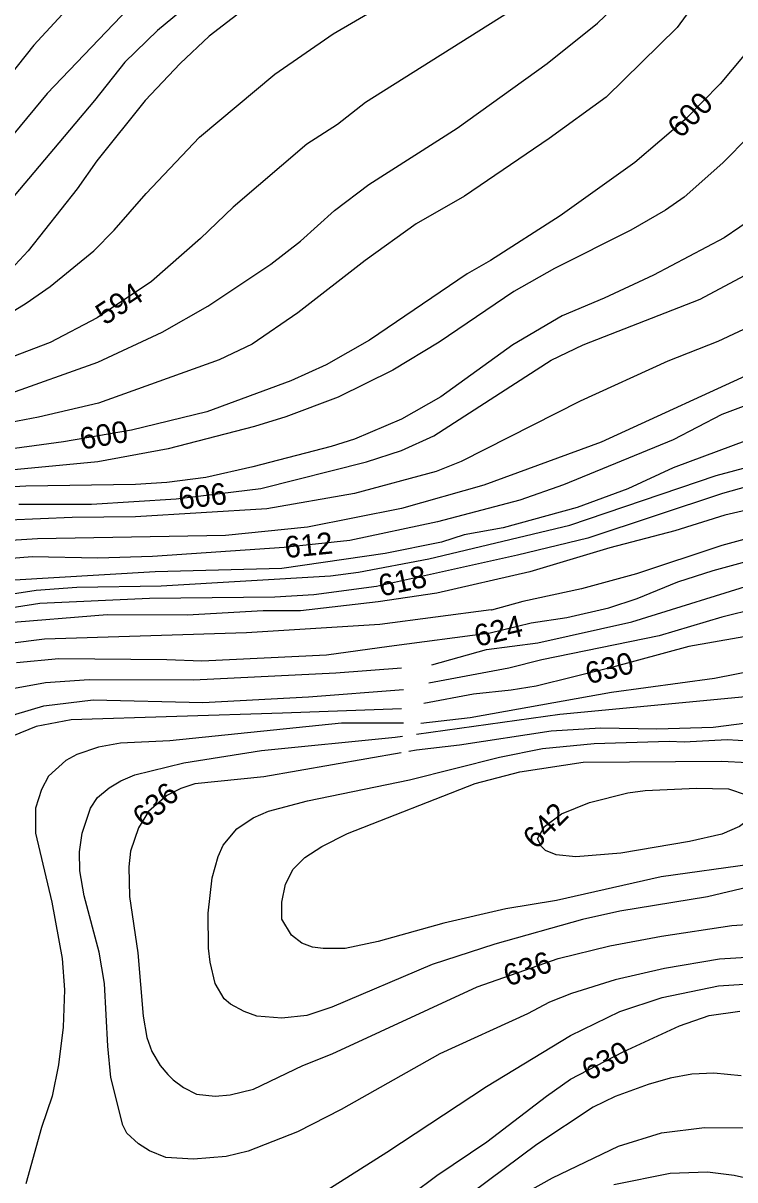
# Model space of a CAD drawing. Extents: x -709418 to -703832, y -1161719 to -1157826.
# Drawn here: x -708719.1 to -708456.1, y -1160771.9 to -1160344.3 of the extents above; entities that cross this region are included whole.
import ezdxf

# ---------------------------------------------------------------- set-up
doc = ezdxf.new("R2010")
doc.units = 0
for name, color, linetype in [('120_vrstevnice hlavní', 7, 'Continuous'), ('121_vrstevnice hlavní_popis', 7, 'Continuous'), ('122_vrstevnice základní', 7, 'Continuous')]:
    doc.layers.add(name, color=color, linetype=linetype)

msp = doc.modelspace()

# ---------------------------------------------------------------- linework, layer by layer
at = {"layer": '120_vrstevnice hlavní'}
for points in [[(-708633.37, -1160336.1), (-708650.44, -1160349.12), (-708661.14, -1160359.24), (-708674.01, -1160372.98), (-708691.95, -1160395.26), (-708699.18, -1160405.53), (-708717.26, -1160428.53), (-708726.95, -1160438.8)], [(-708452.71, -1160356.2), (-708461.53, -1160366.76), (-708474.55, -1160380.07), (-708493.06, -1160395.84), (-708520.69, -1160415.51), (-708546.44, -1160432.14), (-708554.97, -1160437.06), (-708591.13, -1160461.51), (-708607.19, -1160470.62), (-708620.21, -1160476.55), (-708651.31, -1160487.98), (-708679.08, -1160494.77), (-708704.24, -1160499.11), (-708730.57, -1160502.73)], [(-708173.69, -1160466.71), (-708204.79, -1160504.61), (-708230.97, -1160533.83), (-708245.87, -1160546.41), (-708260.48, -1160555.52), (-708287.96, -1160565.79), (-708305.32, -1160569.27), (-708312.26, -1160569.99), (-708319.2, -1160569.99), (-708343.5, -1160567.82), (-708360.86, -1160565.65), (-708383.13, -1160564.35), (-708408.45, -1160565.65), (-708436.65, -1160568.4), (-708473.09, -1160574.82), (-708501.74, -1160582.57), (-708529.52, -1160589.37), (-708538.77, -1160590.96), (-708552.66, -1160592.41), (-708571.08, -1160595.89)], [(-708444.75, -1160471.34), (-708505.5, -1160499.26), (-708548.9, -1160515.17), (-708579.27, -1160523.7), (-708613.99, -1160530.65), (-708644.36, -1160533.68), (-708713.79, -1160534.98), (-708735.49, -1160536.29)], [(-708440.12, -1160521.68), (-708459.8, -1160526.16), (-708478.31, -1160531.95), (-708502.32, -1160538.31), (-708531.83, -1160547.14), (-708566.25, -1160555.09), (-708587.93, -1160558.27), (-708616.59, -1160561.6), (-708630.48, -1160561.6), (-708658.54, -1160563.19), (-708688.05, -1160563.05), (-708727.39, -1160566.23), (-708737.22, -1160567.82), (-708742.14, -1160569.41), (-708751.98, -1160574.04), (-708765.57, -1160582.72)], [(-708579.35, -1160597.77), (-708623.24, -1160599.35), (-708701.35, -1160601.81), (-708714.37, -1160604.27), (-708723.05, -1160607.89), (-708730.57, -1160613.67), (-708733.17, -1160617.14), (-708735.05, -1160622.06), (-708736.07, -1160626.69), (-708736.36, -1160631.32), (-708734.62, -1160640.57), (-708727.1, -1160663.72), (-708724.06, -1160677.6), (-708722.9, -1160691.49), (-708722.9, -1160705.38), (-708725.07, -1160719.26), (-708727.97, -1160728.52), (-708735.05, -1160742.41), (-708747.49, -1160761.5), (-708756.46, -1160776.54)], [(-708552.08, -1160625.39), (-708535.59, -1160621.05), (-708512.19, -1160617.56), (-708460.95, -1160617.14), (-708451.41, -1160617.58)], [(-708449.67, -1160655.18), (-708483.29, -1160659.87), (-708521.99, -1160668.64), (-708540.8, -1160671.67), (-708563.65, -1160677.03), (-708587.95, -1160683.82), (-708600.1, -1160686.43), (-708608.2, -1160686.43), (-708612.25, -1160685.85), (-708616.16, -1160684.4), (-708619.94, -1160681.47), (-708623.47, -1160675.59), (-708623.47, -1160669.23), (-708622.21, -1160662.63), (-708619.34, -1160657.06), (-708615, -1160652.73), (-708608.78, -1160648.68), (-708599.23, -1160643.9), (-708552.08, -1160625.39)], [(-708575.51, -1160777.26), (-708566.25, -1160770.32), (-708547.74, -1160757.88), (-708525.75, -1160740.96), (-708516.79, -1160734.74), (-708497.4, -1160724.61), (-708476.57, -1160714.92), (-708465.58, -1160711.16), (-708454.3, -1160709.57)]]:
    msp.add_lwpolyline(points, dxfattribs=at)
at = {"layer": '122_vrstevnice základní'}
for points in [[(-708461.1, -1160323.51), (-708477.44, -1160345.93), (-708503.62, -1160371.68), (-708524.74, -1160387.01), (-708555.98, -1160408.28), (-708573.87, -1160418.5), (-708592.72, -1160432.14), (-708617.6, -1160451.38), (-708634.53, -1160462.95), (-708646.68, -1160468.74), (-708691.23, -1160484.79), (-708713.5, -1160490), (-708773.1, -1160501.28)], [(-708885.2, -1160542.22), (-708880.57, -1160534.41), (-708873.77, -1160526.02), (-708865.38, -1160517.05), (-708855.11, -1160508.51), (-708850.19, -1160505.19), (-708832.4, -1160495.79), (-708815.62, -1160488.99), (-708800, -1160484.21), (-708770.2, -1160473.95), (-708747.35, -1160464.69), (-708739.39, -1160460.93), (-708717.99, -1160447.91), (-708709.16, -1160441.69), (-708692.96, -1160428.53), (-708685.44, -1160420.86), (-708673.72, -1160407.26), (-708653.91, -1160386.44), (-708626.14, -1160363.15), (-708604.59, -1160348.25), (-708576.81, -1160332.05)], [(-708677.49, -1160336.1), (-708710.32, -1160370.38), (-708747.35, -1160415.07)], [(-708725.36, -1160481.76), (-708691.52, -1160469.6), (-708667.8, -1160458.61), (-708650.87, -1160448.92), (-708627.58, -1160433.44), (-708616.59, -1160424.91), (-708604.01, -1160413.63), (-708591.42, -1160403.94), (-708558.73, -1160383.11), (-708525.47, -1160359.24), (-708506.81, -1160344.34), (-708495.67, -1160333.5)], [(-708697.16, -1160332.92), (-708715.24, -1160352.44), (-708724.64, -1160364.45)], [(-708536.46, -1160338.27), (-708592.58, -1160373.71), (-708602.99, -1160381.81), (-708614.28, -1160389.04), (-708641.47, -1160412.33), (-708653.62, -1160423.9), (-708671.7, -1160439.81), (-708691.81, -1160453.26), (-708709.16, -1160462.37), (-708743.88, -1160475.54)], [(-708658.1, -1160337.69), (-708669.53, -1160347.09), (-708681.54, -1160358.81), (-708692.82, -1160372.98), (-708733.75, -1160421.44)], [(-708450.83, -1160386.15), (-708460.52, -1160395.98), (-708474.84, -1160408.71), (-708481.78, -1160413.48), (-708494.51, -1160420.86), (-708522.72, -1160435.04), (-708537.76, -1160443.57), (-708565.39, -1160462.23), (-708582.45, -1160472.64), (-708602.71, -1160482.62), (-708622.09, -1160489.86), (-708633.66, -1160493.47), (-708665.48, -1160501.72), (-708691.52, -1160506.49), (-708729.12, -1160510.11)], [(-708448.51, -1160415.8), (-708460.09, -1160423.75), (-708486.12, -1160437.49), (-708504.35, -1160446.03), (-708519.97, -1160452.54), (-708538.19, -1160463.24), (-708564.81, -1160482.48), (-708579.27, -1160490.72), (-708596.63, -1160498.1), (-708605.31, -1160500.85), (-708634.24, -1160508.37), (-708651.59, -1160512.28), (-708666.06, -1160514.16), (-708677.63, -1160514.88), (-708718.13, -1160515.46), (-708747.06, -1160517.05)], [(-708568.07, -1160581.59), (-708547.88, -1160575.92), (-708528.94, -1160573.46), (-708494.22, -1160565.65), (-708445.04, -1160550.32), (-708423.35, -1160545.98), (-708412.93, -1160545.11), (-708379.95, -1160544.68), (-708336.56, -1160545.83), (-708310.52, -1160545.4), (-708303.58, -1160544.39), (-708293.17, -1160541.64), (-708282.9, -1160537.88), (-708265.54, -1160528.48), (-708256.28, -1160521.53), (-708248.76, -1160514.88), (-708238.2, -1160503.16), (-708217.81, -1160471.49), (-708208.11, -1160458.61), (-708199.15, -1160444.87), (-708188.15, -1160432.43), (-708181.93, -1160424.19)], [(-708720.73, -1160522.11), (-708693.83, -1160522.11), (-708662.59, -1160520.23), (-708631.34, -1160516.32), (-708592.29, -1160506.49), (-708579.27, -1160502.3), (-708567.41, -1160496.94), (-708524.02, -1160468.88), (-708512.16, -1160463.24), (-708468.91, -1160446.32), (-708452.56, -1160437.64)], [(-708173.83, -1160445.02), (-708185.55, -1160457.02), (-708201.75, -1160476.11), (-708212.17, -1160490.15), (-708228.8, -1160514.59), (-708235.02, -1160522.55), (-708246.01, -1160532.96), (-708250.64, -1160536), (-708273.78, -1160546.85), (-708280.73, -1160550.75), (-708299.24, -1160557.26), (-708333.96, -1160558.13), (-708395.86, -1160556.1), (-708408.88, -1160556.39), (-708424.5, -1160557.55), (-708447.94, -1160560.73), (-708460.95, -1160563.91), (-708484.1, -1160570.86), (-708527.49, -1160579.68), (-708539.64, -1160582.72), (-708569.2, -1160588.37)], [(-708447.07, -1160454.85), (-708462.4, -1160462.08), (-708480.91, -1160469.32), (-708513.31, -1160484.07), (-708557.29, -1160506.34), (-708566.54, -1160510.11), (-708596.63, -1160518.21), (-708629.03, -1160523.85), (-708677.63, -1160526.89), (-708701.06, -1160527.03), (-708724.49, -1160528.04)], [(-708444.75, -1160482.91), (-708460.95, -1160488.99), (-708478.89, -1160498.39), (-708519.39, -1160515.02), (-708535.59, -1160520.67), (-708565.97, -1160528.62), (-708598.36, -1160535.56), (-708622.67, -1160538.17), (-708671.27, -1160541.49), (-708691.52, -1160542.07), (-708715.82, -1160541.64), (-708746.19, -1160544.1)], [(-708435.5, -1160492.6), (-708478.89, -1160508.66), (-708495.67, -1160516.47), (-708514.33, -1160523.41), (-708541.67, -1160530.94), (-708556.13, -1160533.54), (-708564.52, -1160536.14), (-708585.35, -1160540.34), (-708623.53, -1160545.98), (-708670.4, -1160547.14), (-708743.3, -1160551.47), (-708750.24, -1160552.78), (-708767.89, -1160557.98), (-708779.23, -1160562.14), (-708786.29, -1160565.57), (-708791.84, -1160570.71), (-708796.37, -1160577.8), (-708799.9, -1160593.21), (-708800.14, -1160609.33), (-708801.73, -1160627.56), (-708801.73, -1160635.66), (-708803.33, -1160650.12), (-708805.79, -1160664.59)], [(-708572.21, -1160603.04), (-708553.96, -1160601.06), (-708501.74, -1160591.69), (-708463.56, -1160586.48), (-708425.37, -1160578.96), (-708410.91, -1160577.51), (-708399.91, -1160577.22), (-708370.41, -1160578.38), (-708357.1, -1160579.82), (-708349.29, -1160581.42), (-708331.06, -1160587.06), (-708312.84, -1160589.08), (-708307.34, -1160588.94), (-708295.77, -1160586.48), (-708284.78, -1160582.14), (-708272.92, -1160575.2), (-708238.78, -1160552.49), (-708228.65, -1160544.1), (-708214.19, -1160530.36), (-708188.3, -1160500.99), (-708179.76, -1160492.46)], [(-708735.2, -1160557.11), (-708714.37, -1160553.93), (-708699.33, -1160552.78), (-708668.08, -1160552.34), (-708605.6, -1160548.58), (-708595.18, -1160547.28), (-708569.15, -1160542.36), (-708517.08, -1160529.92), (-708462.98, -1160511.55), (-708402.81, -1160495.35)], [(-708434.63, -1160510.97), (-708460.66, -1160518.21), (-708510.42, -1160534.7), (-708536.46, -1160541.06), (-708588.53, -1160552.63), (-708611.67, -1160555.67), (-708626.14, -1160556.54), (-708672.42, -1160556.97), (-708712.92, -1160558.85), (-708738.96, -1160562.9)], [(-708176.87, -1160524.86), (-708204.93, -1160548.44), (-708224.6, -1160562.18), (-708229.38, -1160566.23), (-708234.44, -1160569.41), (-708258.45, -1160587.35), (-708268, -1160593.42), (-708288.54, -1160603.83), (-708300.69, -1160608.03), (-708313.99, -1160609.77), (-708330.2, -1160610.2), (-708352.47, -1160607.89), (-708378, -1160607.11), (-708409.46, -1160600.36), (-708423.92, -1160599.5), (-708464.14, -1160604.7), (-708484.96, -1160605.28), (-708505.79, -1160604.99), (-708524.02, -1160606.01), (-708557.86, -1160611.21), (-708573.78, -1160613.09), (-708576.65, -1160613.59)], [(-708439.26, -1160531.51), (-708460.95, -1160537.44), (-708492.49, -1160547.86), (-708512.74, -1160553.5), (-708534.43, -1160558.13), (-708546, -1160561.31), (-708546.1, -1160561.18)], [(-708546.51, -1160569.68), (-708531.39, -1160566.01), (-708518.23, -1160564.06), (-708502.61, -1160560.44), (-708492.2, -1160556.97), (-708477.15, -1160550.9), (-708464.14, -1160546.7), (-708438.39, -1160539.61)], [(-708573.71, -1160607.21), (-708520.84, -1160599.79), (-708415.97, -1160589.81), (-708404.54, -1160590.09), (-708388.34, -1160592.84), (-708347.55, -1160596.6), (-708326.72, -1160601.52), (-708313.13, -1160601.81), (-708304.45, -1160600.36), (-708287.09, -1160593.42), (-708278.99, -1160589.08), (-708242.83, -1160565.5), (-708225.04, -1160552.63)], [(-708546.1, -1160561.18), (-708587.37, -1160566.66), (-708636.55, -1160569.7), (-708711.19, -1160572.01), (-708723.92, -1160573.6), (-708746.06, -1160578.74), (-708754.64, -1160583.15), (-708763.96, -1160590.73), (-708767.74, -1160596.6), (-708768.76, -1160599.5), (-708769.62, -1160605.28), (-708768.76, -1160641.73), (-708769.05, -1160652.15), (-708768.32, -1160659.96), (-708768.32, -1160667.77), (-708769.77, -1160683.97), (-708771.94, -1160693.23), (-708776.57, -1160705.67), (-708781.63, -1160715.79), (-708796.24, -1160740.09), (-708806.36, -1160754.41), (-708810.7, -1160762.37), (-708814.18, -1160770.47), (-708817.07, -1160780.59)], [(-708721.6, -1160580.69), (-708705.98, -1160579.25), (-708666.06, -1160579.54), (-708653.04, -1160580.11), (-708607.04, -1160577.8), (-708583.9, -1160574.62), (-708546.51, -1160569.68)], [(-708579.35, -1160582.72), (-708603.57, -1160584.6), (-708656.22, -1160587.2), (-708694.7, -1160587.06), (-708710.9, -1160588.21), (-708725.07, -1160590.82), (-708731.15, -1160592.84), (-708739.1, -1160597.61), (-708743.73, -1160601.52), (-708750.22, -1160610.21), (-708752.74, -1160619.5), (-708753.42, -1160627.85), (-708752.85, -1160638.55), (-708746.05, -1160672.4), (-708745.18, -1160680.21), (-708745.32, -1160693.52), (-708747.06, -1160702.19), (-708752.56, -1160716.66), (-708757.33, -1160725.34), (-708780.04, -1160758.6), (-708785.68, -1160771.62), (-708789.3, -1160784.64)], [(-708772.52, -1160778.57), (-708766.73, -1160766.99), (-708755.88, -1160750.79), (-708744.17, -1160729.97), (-708738.67, -1160716.08), (-708736.5, -1160709.14), (-708734.19, -1160695.25), (-708733.9, -1160685.99), (-708735.63, -1160669.79), (-708742.72, -1160639.71), (-708743.44, -1160628.14), (-708742.14, -1160618.88), (-708738.82, -1160611.94), (-708735.05, -1160607.45), (-708728.69, -1160602.97), (-708721.89, -1160599.79), (-708711.48, -1160596.75), (-708693.25, -1160594.43), (-708652.75, -1160595.45), (-708613.7, -1160593.42), (-708578.6, -1160590.62)], [(-708578.6, -1160603.04), (-708601.44, -1160603.15), (-708664.9, -1160609.62), (-708683.13, -1160610.49), (-708691.23, -1160611.94), (-708699.33, -1160614.68), (-708703.38, -1160616.85), (-708709.74, -1160622.64), (-708712.35, -1160627.56), (-708714.52, -1160634.5), (-708714.52, -1160643.76), (-708708.58, -1160669.22), (-708704.68, -1160690.04), (-708703.81, -1160701.61), (-708704.39, -1160715.5), (-708706.12, -1160729.39), (-708708.44, -1160740.96), (-708712.35, -1160752.53), (-708718.13, -1160773.36)], [(-708449.67, -1160689.61), (-708461.82, -1160690.33), (-708482.07, -1160693.8), (-708500.3, -1160698), (-708516.5, -1160703.06), (-708524.6, -1160706.24), (-708532.7, -1160710.58), (-708565.1, -1160725.34), (-708601.55, -1160745.88), (-708617.75, -1160754.12), (-708635.97, -1160761.35), (-708644.07, -1160763.23), (-708656.22, -1160764.25), (-708666.35, -1160763.67), (-708672.42, -1160761.21), (-708676.47, -1160758.6), (-708680.81, -1160754.7), (-708682.26, -1160751.66), (-708686.74, -1160734.02), (-708687.9, -1160722.44), (-708689.06, -1160699.3), (-708691.08, -1160687.73), (-708696.58, -1160666.9), (-708698.17, -1160657.64), (-708698.31, -1160650.7), (-708697.3, -1160643.76), (-708694.26, -1160634.5), (-708691.66, -1160630.59), (-708687.32, -1160626.98), (-708682.98, -1160624.38), (-708677.92, -1160622.21), (-708659.7, -1160617.72), (-708631.06, -1160613.24), (-708581.59, -1160608.32), (-708578.92, -1160607.95)], [(-708451.12, -1160663.72), (-708466.16, -1160667.33), (-708498.56, -1160672.54), (-708512.45, -1160675.72), (-708544.85, -1160684.84), (-708567.99, -1160692.36), (-708605.02, -1160708.12), (-708614.28, -1160711.16), (-708623.53, -1160712.17), (-708632.79, -1160711.45), (-708637.42, -1160709.72), (-708642.48, -1160706.97), (-708644.8, -1160704.94), (-708648.12, -1160699.3), (-708650, -1160691.49), (-708650.58, -1160686.28), (-708650.73, -1160673.27), (-708649.28, -1160660.25), (-708647.11, -1160652.44), (-708645.23, -1160648.24), (-708640.17, -1160642.17), (-708634.09, -1160638.12), (-708628.45, -1160635.66), (-708613.99, -1160631.75), (-708576.38, -1160624.09), (-708543.11, -1160615.7), (-708527.2, -1160612.51), (-708508.11, -1160610.63), (-708480.34, -1160609.77), (-708474.84, -1160610.06), (-708458.93, -1160609.19), (-708450.83, -1160609.62)], [(-708579.4, -1160614.07), (-708630.19, -1160622.93), (-708655.65, -1160625.53), (-708660.85, -1160627.27), (-708666.06, -1160629.87), (-708672.86, -1160635.8), (-708676.47, -1160641.73), (-708679.51, -1160650.41), (-708680.09, -1160656.2), (-708679.8, -1160667.19), (-708676.76, -1160688.02), (-708674.74, -1160711.45)], [(-708495.67, -1160628.86), (-708489.3, -1160627.99), (-708470.29, -1160627.09), (-708458.44, -1160627.34), (-708451.89, -1160629.54), (-708448.11, -1160632.23), (-708448.36, -1160635.17), (-708451.38, -1160639.08), (-708454.41, -1160641.28), (-708460.95, -1160644.19), (-708472.81, -1160646.8), (-708498.27, -1160651.13), (-708514.81, -1160652.51), (-708522.12, -1160651.76), (-708526.05, -1160650.2), (-708527.56, -1160648.73), (-708529.07, -1160645.8), (-708526.43, -1160641.31), (-708520.13, -1160636.66), (-708509.84, -1160632.48), (-708495.67, -1160628.86)], [(-708674.74, -1160711.45), (-708673.44, -1160719.26), (-708671.56, -1160724.47), (-708668.52, -1160729.68), (-708665.62, -1160733), (-708663.74, -1160734.88), (-708659.84, -1160737.78), (-708655.07, -1160740.24), (-708648.12, -1160740.96), (-708642.63, -1160740.52), (-708633.95, -1160738.35), (-708615.72, -1160729.68), (-708604.87, -1160725.34), (-708551.36, -1160700.6), (-708521.42, -1160690.04), (-708502.32, -1160685.42), (-708483.23, -1160681.8), (-708457.19, -1160677.89), (-708412.74, -1160674.88)], [(-708631.06, -1160791.01), (-708584.77, -1160761.64), (-708547.88, -1160737.34), (-708516.79, -1160718.54), (-708498.56, -1160709.72), (-708482.94, -1160704.51), (-708462.11, -1160700.17), (-708448.8, -1160699.3)], [(-708453.72, -1160733.44), (-708463.85, -1160732.42), (-708471.95, -1160732.86), (-708480.05, -1160734.31), (-708488.15, -1160736.62), (-708500.3, -1160741.1), (-708508.4, -1160745.01), (-708529.22, -1160758.89), (-708565.53, -1160785.8)], [(-708563.65, -1160793.61), (-708523.44, -1160771.19), (-708499.14, -1160759.47), (-708483.23, -1160754.56), (-708467.32, -1160752.53), (-708449.96, -1160752.67)], [(-708445.91, -1160772.64), (-708456.33, -1160770.32), (-708466.16, -1160769.02), (-708480.05, -1160769.6), (-708500.88, -1160773.79)]]:
    msp.add_lwpolyline(points, dxfattribs=at)

# ---------------------------------------------------------------- texts
at = {"layer": '121_vrstevnice hlavní_popis'}
for s, rotation, p in [('600', 44.7086, (-708476.19, -1160387.29)), ('594', 33.3448, (-708688.95, -1160456.24)), ('600', 9.7663, (-708697.46, -1160502.04)), ('606', 6.6491, (-708661.26, -1160524.12)), ('612', 5.7146, (-708622.11, -1160542.12)), ('618', 12.3901, (-708586.8, -1160556.36)), ('624', 13.4808, (-708551.28, -1160574.93)), ('630', 14.3193, (-708510.15, -1160588.79)), ('636', 41.7736, (-708674.24, -1160642.12)), ('642', 45.2967, (-708529.57, -1160650.09)), ('636', 19.2006, (-708539.9, -1160700.54)), ('630', 27.1425, (-708510.05, -1160735.5))]:
    msp.add_text(s, height=8, rotation=rotation, dxfattribs=at).set_placement(p)

doc.saveas('drawing.dxf')
